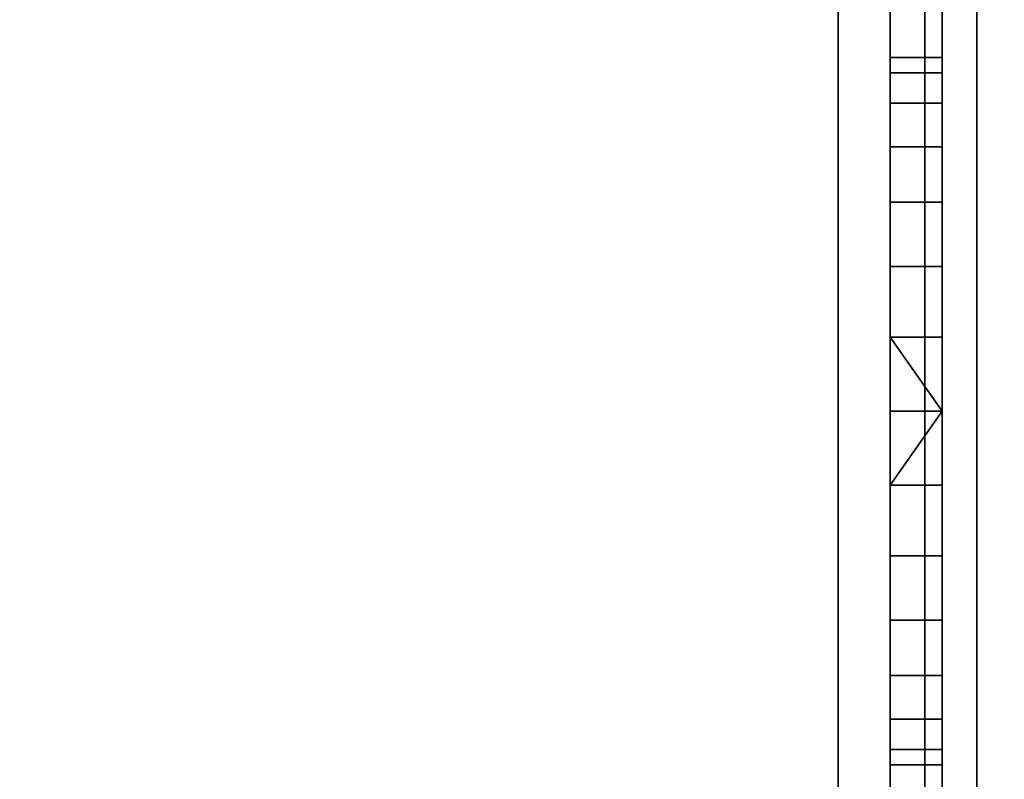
# Model space of a CAD drawing. Header units: millimetres. Extents: x -603 to 3703, y -120 to 249.
# Tile 398 of 656: x 987 to 1016, y 32 to 54. Entities that reach past the tile are written whole.
import ezdxf

# ---------------------------------------------------------------- set-up
doc = ezdxf.new("R2010")
doc.units = ezdxf.units.MM
doc.layers.add('152', color=7, linetype='Continuous', true_color=0xffffff)

# ---------------------------------------------------------------- blocks, each defined once
blk = doc.blocks.new('UG_SURFACE_002')
at = {"layer": '152', "color": 252, "linetype": 'Continuous', "lineweight": 35}
for points in [[(2177.5, -30, 2213), (2177.5, 229.8, 2213), (822.5, 229.8, 2213), (822.5, -30, 2213)], [(972.5, -30, 2063), (972.5, 229.8, 2063), (2027.5, 229.8, 2063), (2027.5, -30, 2063)]]:
    blk.add_3dface(points, dxfattribs=at)
blk = doc.blocks.new('UG_SURFACE_123')
at = {"layer": '152', "color": 41, "linetype": 'Continuous', "lineweight": 35}
for points in [[(1015, 70.3, -5), (1028.85, 228.45, -5), (1024.5, 18.8, -5), (1022, 18.8, -5)], [(1022, 18.8, 2011.5), (1024.5, 18.8, 2009), (1028.85, 228.45, 2004.65), (1015, 70.3, 2018.5)], [(1015, 18.3, 2018.5), (1015, 70.3, 2018.5), (1015, 70.3, -5), (1015, 18.3, -5)], [(1015, 18.3, -5), (1015, 70.3, -5), (1022, 18.8, -5)], [(1022, 18.8, 2011.5), (1015, 70.3, 2018.5), (1015, 18.3, 2018.5)]]:
    blk.add_3dface(points, dxfattribs=at)
blk = doc.blocks.new('UG_SURFACE_130')
at = {"layer": '152', "color": 41, "linetype": 'Continuous', "lineweight": 35}
for points in [[(1015, 70.3, 2018.5), (1028.85, 228.45, 2004.65), (1024.5, 18.8, 2009), (1022, 18.8, 2011.5)], [(1985, 18.3, 2018.5), (1985, 70.3, 2018.5), (1015, 70.3, 2018.5), (1015, 18.3, 2018.5)], [(1015, 18.3, 2018.5), (1015, 70.3, 2018.5), (1022, 18.8, 2011.5)]]:
    blk.add_3dface(points, dxfattribs=at)
blk = doc.blocks.new('UG_SURFACE_144')
at = {"layer": '152', "color": 252, "linetype": 'Continuous', "lineweight": 35}
for points in [[(1012.5, 69.8, -7), (1012.5, 48.725, 703.708), (1012.5, 51.577, 706.875)], [(1012.5, 69.8, -7), (1012.5, 40.569, 701.974), (1012.5, 44.831, 701.974)], [(1012.5, 51.577, 706.875), (1012.5, 52.894, 710.929), (1012.5, 69.8, -7)], [(1012.5, 52.894, 710.929), (1012.5, 40.569, 1279.974), (1012.5, 44.831, 1279.974), (1012.5, 69.8, -7)], [(1012.5, 69.8, -7), (1012.5, 36.675, 703.708), (1012.5, 40.569, 701.974)], [(1012.5, 69.8, -7), (1012.5, 23.101, 76.7), (1012.5, 23.101, 79.2), (1012.5, 51.577, 130.375)], [(1012.5, 52.894, 1865.429), (1012.5, 69.8, 2009), (1012.5, 46.869, 1299.364)], [(1012.5, 52.894, 1865.429), (1012.5, 52.448, 1869.667), (1012.5, 69.8, 2009)], [(1012.5, 69.8, -7), (1012.5, 51.577, 1284.875), (1012.5, 52.894, 1288.929)], [(1012.5, 44.831, 701.974), (1012.5, 48.725, 703.708), (1012.5, 69.8, -7)], [(1012.5, 51.577, 130.375), (1012.5, 52.894, 134.429), (1012.5, 69.8, -7)], [(1012.5, 69.8, 2009), (1012.5, 52.448, 1869.667), (1012.5, 50.317, 1873.359)], [(1012.5, 52.894, 1288.929), (1012.5, 69.8, 2009), (1012.5, 69.8, -7)], [(1012.5, 52.894, 1288.929), (1012.5, 52.448, 1293.167), (1012.5, 69.8, 2009)], [(1012.5, 69.8, -7), (1012.5, 44.831, 1279.974), (1012.5, 48.725, 1281.708)], [(1012.5, 52.894, 134.429), (1012.5, 33.823, 706.875), (1012.5, 36.675, 703.708), (1012.5, 69.8, -7)], [(1012.5, 69.8, 2009), (1012.5, 52.448, 1293.167), (1012.5, 50.317, 1296.859)], [(1012.5, 48.725, 1281.708), (1012.5, 51.577, 1284.875), (1012.5, 69.8, -7)], [(1012.5, 50.317, 1873.359), (1012.5, 46.869, 1875.864), (1012.5, 69.8, 2009)], [(1012.5, 50.317, 1296.859), (1012.5, 46.869, 1299.364), (1012.5, 69.8, 2009)], [(1012.5, 46.869, 1875.864), (1012.5, 42.7, 1876.75), (1012.5, 18.38, 2009), (1012.5, 69.8, 2009)], [(1012.5, 69.8, -7), (1012.5, 23.101, 62.8), (1012.5, 23.101, 65.3)], [(1012.5, 23.101, 65.3), (1012.5, 23.101, 76.7), (1012.5, 69.8, -7)], [(1012.5, 69.8, -7), (1012.5, 18.38, -7), (1012.5, 18.38, 62.8), (1012.5, 23.101, 62.8)], [(1014, 18.38, 2009), (1014, 69.8, 2009), (1012.5, 69.8, 2009), (1012.5, 18.38, 2009)], [(1012.5, 18.38, -7), (1012.5, 69.8, -7), (1014, 69.8, -7), (1014, 18.38, -7)], [(1014, 69.8, -7), (1014, 52.894, 134.429), (1014, 51.577, 130.375)], [(1014, 69.8, -7), (1014, 51.577, 706.875), (1014, 52.448, 138.667), (1014, 52.894, 134.429)], [(1014, 69.8, 2009), (1014, 52.448, 1293.167), (1014, 52.894, 1288.929)], [(1014, 69.8, -7), (1014, 48.725, 127.208), (1014, 44.831, 125.474)], [(1014, 69.8, 2009), (1014, 52.448, 715.167), (1014, 52.894, 710.929)], [(1014, 52.894, 1288.929), (1014, 46.869, 721.364), (1014, 69.8, 2009)], [(1014, 51.577, 130.375), (1014, 48.725, 127.208), (1014, 69.8, -7)], [(1014, 69.8, 2009), (1014, 50.317, 718.859), (1014, 52.448, 715.167)], [(1014, 52.894, 710.929), (1014, 69.8, -7), (1014, 69.8, 2009)], [(1014, 44.831, 125.474), (1014, 42.7, 125.25), (1014, 18.38, -7), (1014, 69.8, -7)], [(1014, 52.894, 710.929), (1014, 51.577, 706.875), (1014, 69.8, -7)], [(1014, 69.8, 2009), (1014, 46.869, 1299.364), (1014, 50.317, 1296.859)], [(1014, 69.8, 2009), (1014, 52.448, 1869.667), (1014, 52.894, 1865.429)], [(1014, 50.317, 1296.859), (1014, 52.448, 1293.167), (1014, 69.8, 2009)], [(1014, 69.8, 2009), (1014, 23.101, 1939.2), (1014, 23.101, 1936.7), (1014, 52.448, 1869.667)], [(1014, 46.869, 721.364), (1014, 50.317, 718.859), (1014, 69.8, 2009)], [(1014, 52.894, 1865.429), (1014, 42.7, 1300.25), (1014, 46.869, 1299.364), (1014, 69.8, 2009)], [(1014, 69.8, 2009), (1014, 18.38, 2009), (1014, 18.38, 1939.2), (1014, 23.101, 1939.2)], [(1014, 52.894, 1865.429), (1012.5, 52.894, 1865.429), (1012.5, 51.577, 1861.375), (1014, 51.577, 1861.375)], [(1014, 52.448, 1869.667), (1012.5, 52.448, 1869.667), (1012.5, 52.894, 1865.429), (1014, 52.894, 1865.429)], [(1014, 52.894, 1288.929), (1012.5, 52.894, 1288.929), (1012.5, 51.577, 1284.875), (1014, 51.577, 1284.875)], [(1014, 52.448, 1293.167), (1012.5, 52.448, 1293.167), (1012.5, 52.894, 1288.929), (1014, 52.894, 1288.929)], [(1014, 52.894, 710.929), (1012.5, 52.894, 710.929), (1012.5, 51.577, 706.875), (1014, 51.577, 706.875)], [(1014, 52.448, 715.167), (1012.5, 52.448, 715.167), (1012.5, 52.894, 710.929), (1014, 52.894, 710.929)], [(1014, 52.894, 134.429), (1012.5, 52.894, 134.429), (1012.5, 51.577, 130.375), (1014, 51.577, 130.375)], [(1014, 52.448, 138.667), (1012.5, 52.448, 138.667), (1012.5, 52.894, 134.429), (1014, 52.894, 134.429)], [(1012.5, 46.869, 1299.364), (1012.5, 51.577, 1861.375), (1012.5, 52.894, 1865.429)], [(1012.5, 52.894, 710.929), (1012.5, 33.823, 1284.875), (1012.5, 36.675, 1281.708)], [(1012.5, 32.506, 1288.929), (1012.5, 33.823, 1284.875), (1012.5, 52.894, 710.929), (1012.5, 52.448, 715.167)], [(1012.5, 32.506, 710.929), (1012.5, 33.823, 706.875), (1012.5, 52.894, 134.429), (1012.5, 52.448, 138.667)], [(1012.5, 36.675, 1281.708), (1012.5, 40.569, 1279.974), (1012.5, 52.894, 710.929)], [(1014, 52.894, 1288.929), (1014, 42.7, 722.25), (1014, 46.869, 721.364)], [(1014, 52.894, 1288.929), (1014, 38.531, 721.364), (1014, 42.7, 722.25)], [(1014, 52.894, 1288.929), (1014, 35.083, 718.859), (1014, 38.531, 721.364)], [(1014, 52.894, 1288.929), (1014, 51.577, 1284.875), (1014, 32.506, 710.929), (1014, 32.952, 715.167)], [(1014, 32.952, 715.167), (1014, 35.083, 718.859), (1014, 52.894, 1288.929)], [(1014, 52.894, 1865.429), (1014, 32.952, 1293.167), (1014, 35.083, 1296.859)], [(1014, 32.506, 1288.929), (1014, 32.952, 1293.167), (1014, 52.894, 1865.429), (1014, 51.577, 1861.375)], [(1014, 52.894, 1865.429), (1014, 38.531, 1299.364), (1014, 42.7, 1300.25)], [(1014, 35.083, 1296.859), (1014, 38.531, 1299.364), (1014, 52.894, 1865.429)], [(1014, 50.317, 1873.359), (1012.5, 50.317, 1873.359), (1012.5, 52.448, 1869.667), (1014, 52.448, 1869.667)], [(1014, 50.317, 1296.859), (1012.5, 50.317, 1296.859), (1012.5, 52.448, 1293.167), (1014, 52.448, 1293.167)], [(1014, 50.317, 718.859), (1012.5, 50.317, 718.859), (1012.5, 52.448, 715.167), (1014, 52.448, 715.167)], [(1014, 50.317, 142.359), (1012.5, 50.317, 142.359), (1012.5, 52.448, 138.667), (1014, 52.448, 138.667)], [(1012.5, 32.506, 710.929), (1012.5, 52.448, 138.667), (1012.5, 50.317, 142.359)], [(1012.5, 52.448, 715.167), (1012.5, 50.317, 718.859), (1012.5, 32.506, 1288.929)], [(1014, 50.317, 142.359), (1014, 52.448, 138.667), (1014, 51.577, 706.875)], [(1014, 52.448, 1869.667), (1014, 23.101, 1936.7), (1014, 23.101, 1925.3)], [(1014, 23.101, 1925.3), (1014, 23.101, 1922.8), (1014, 52.448, 1869.667)], [(1014, 50.317, 1873.359), (1014, 52.448, 1869.667), (1014, 23.101, 1922.8)], [(1014, 51.577, 1861.375), (1012.5, 51.577, 1861.375), (1012.5, 48.725, 1858.208), (1014, 48.725, 1858.208)], [(1014, 51.577, 1284.875), (1012.5, 51.577, 1284.875), (1012.5, 48.725, 1281.708), (1014, 48.725, 1281.708)], [(1014, 51.577, 706.875), (1012.5, 51.577, 706.875), (1012.5, 48.725, 703.708), (1014, 48.725, 703.708)], [(1014, 51.577, 130.375), (1012.5, 51.577, 130.375), (1012.5, 48.725, 127.208), (1014, 48.725, 127.208)], [(1012.5, 48.725, 1858.208), (1012.5, 51.577, 1861.375), (1012.5, 46.869, 1299.364)], [(1012.5, 48.725, 127.208), (1012.5, 51.577, 130.375), (1012.5, 23.101, 79.2)], [(1014, 51.577, 706.875), (1014, 46.869, 144.864), (1014, 50.317, 142.359)], [(1014, 51.577, 706.875), (1014, 48.725, 703.708), (1014, 42.7, 145.75), (1014, 46.869, 144.864)], [(1014, 32.506, 1288.929), (1014, 51.577, 1861.375), (1014, 48.725, 1858.208)], [(1014, 32.506, 710.929), (1014, 51.577, 1284.875), (1014, 48.725, 1281.708)], [(1014, 46.869, 1875.864), (1012.5, 46.869, 1875.864), (1012.5, 50.317, 1873.359), (1014, 50.317, 1873.359)], [(1014, 46.869, 1299.364), (1012.5, 46.869, 1299.364), (1012.5, 50.317, 1296.859), (1014, 50.317, 1296.859)], [(1014, 46.869, 721.364), (1012.5, 46.869, 721.364), (1012.5, 50.317, 718.859), (1014, 50.317, 718.859)], [(1014, 46.869, 144.864), (1012.5, 46.869, 144.864), (1012.5, 50.317, 142.359), (1014, 50.317, 142.359)], [(1012.5, 50.317, 142.359), (1012.5, 46.869, 144.864), (1012.5, 32.506, 710.929)], [(1012.5, 32.506, 1288.929), (1012.5, 50.317, 718.859), (1012.5, 46.869, 721.364)], [(1014, 23.101, 1922.8), (1014, 46.869, 1875.864), (1014, 50.317, 1873.359)], [(1014, 48.725, 1858.208), (1012.5, 48.725, 1858.208), (1012.5, 44.831, 1856.474), (1014, 44.831, 1856.474)], [(1014, 48.725, 1281.708), (1012.5, 48.725, 1281.708), (1012.5, 44.831, 1279.974), (1014, 44.831, 1279.974)], [(1014, 48.725, 703.708), (1012.5, 48.725, 703.708), (1012.5, 44.831, 701.974), (1014, 44.831, 701.974)], [(1014, 48.725, 127.208), (1012.5, 48.725, 127.208), (1012.5, 44.831, 125.474), (1014, 44.831, 125.474)], [(1012.5, 46.869, 1299.364), (1012.5, 44.831, 1856.474), (1012.5, 48.725, 1858.208)], [(1012.5, 44.831, 125.474), (1012.5, 48.725, 127.208), (1012.5, 23.101, 79.2)], [(1014, 42.7, 145.75), (1014, 48.725, 703.708), (1014, 44.831, 701.974)], [(1014, 48.725, 1858.208), (1014, 44.831, 1856.474), (1014, 32.506, 1288.929)], [(1014, 48.725, 1281.708), (1014, 44.831, 1279.974), (1014, 32.506, 710.929)], [(1014, 42.7, 1876.75), (1012.5, 42.7, 1876.75), (1012.5, 46.869, 1875.864), (1014, 46.869, 1875.864)], [(1014, 42.7, 1300.25), (1012.5, 42.7, 1300.25), (1012.5, 46.869, 1299.364), (1014, 46.869, 1299.364)], [(1014, 42.7, 722.25), (1012.5, 42.7, 722.25), (1012.5, 46.869, 721.364), (1014, 46.869, 721.364)], [(1014, 42.7, 145.75), (1012.5, 42.7, 145.75), (1012.5, 46.869, 144.864), (1014, 46.869, 144.864)], [(1012.5, 46.869, 144.864), (1012.5, 42.7, 145.75), (1012.5, 32.506, 710.929)], [(1012.5, 46.869, 721.364), (1012.5, 42.7, 722.25), (1012.5, 32.506, 1288.929)], [(1012.5, 40.569, 1856.474), (1012.5, 44.831, 1856.474), (1012.5, 46.869, 1299.364), (1012.5, 42.7, 1300.25)], [(1014, 42.7, 1876.75), (1014, 46.869, 1875.864), (1014, 23.101, 1922.8)], [(1012.5, 44.831, 1856.474), (1012.5, 40.569, 1856.474), (1014, 42.7, 1856.25)], [(1014, 42.7, 1856.25), (1014, 44.831, 1856.474), (1012.5, 44.831, 1856.474)], [(1012.5, 44.831, 1279.974), (1012.5, 40.569, 1279.974), (1014, 42.7, 1279.75)], [(1014, 42.7, 1279.75), (1014, 44.831, 1279.974), (1012.5, 44.831, 1279.974)], [(1012.5, 44.831, 701.974), (1012.5, 40.569, 701.974), (1014, 42.7, 701.75)], [(1014, 42.7, 701.75), (1014, 44.831, 701.974), (1012.5, 44.831, 701.974)], [(1012.5, 44.831, 125.474), (1012.5, 40.569, 125.474), (1014, 42.7, 125.25)], [(1014, 42.7, 125.25), (1014, 44.831, 125.474), (1012.5, 44.831, 125.474)], [(1012.5, 23.101, 79.2), (1012.5, 40.569, 125.474), (1012.5, 44.831, 125.474)], [(1014, 44.831, 701.974), (1014, 42.7, 701.75), (1014, 42.7, 145.75)], [(1014, 44.831, 1856.474), (1014, 42.7, 1856.25), (1014, 32.506, 1288.929)], [(1014, 44.831, 1279.974), (1014, 42.7, 1279.75), (1014, 32.506, 710.929)], [(1012.5, 40.569, 1856.474), (1014, 40.569, 1856.474), (1014, 42.7, 1856.25)], [(1014, 38.531, 1875.864), (1012.5, 38.531, 1875.864), (1012.5, 42.7, 1876.75), (1014, 42.7, 1876.75)], [(1012.5, 40.569, 1279.974), (1014, 40.569, 1279.974), (1014, 42.7, 1279.75)], [(1014, 38.531, 1299.364), (1012.5, 38.531, 1299.364), (1012.5, 42.7, 1300.25), (1014, 42.7, 1300.25)], [(1012.5, 40.569, 701.974), (1014, 40.569, 701.974), (1014, 42.7, 701.75)], [(1014, 38.531, 721.364), (1012.5, 38.531, 721.364), (1012.5, 42.7, 722.25), (1014, 42.7, 722.25)], [(1012.5, 40.569, 125.474), (1014, 40.569, 125.474), (1014, 42.7, 125.25)], [(1014, 38.531, 144.864), (1012.5, 38.531, 144.864), (1012.5, 42.7, 145.75), (1014, 42.7, 145.75)], [(1012.5, 42.7, 1876.75), (1012.5, 23.101, 1922.8), (1012.5, 23.101, 1925.3)], [(1012.5, 18.38, 1922.8), (1012.5, 23.101, 1922.8), (1012.5, 42.7, 1876.75), (1012.5, 38.531, 1875.864)], [(1012.5, 42.7, 1300.25), (1012.5, 32.506, 1865.429), (1012.5, 33.823, 1861.375)], [(1012.5, 42.7, 1876.75), (1012.5, 23.101, 1936.7), (1012.5, 23.101, 1939.2)], [(1012.5, 23.101, 1925.3), (1012.5, 23.101, 1936.7), (1012.5, 42.7, 1876.75)], [(1012.5, 32.506, 1865.429), (1012.5, 42.7, 1300.25), (1012.5, 23.101, 1626.7), (1012.5, 23.101, 1629.2)], [(1012.5, 42.7, 1300.25), (1012.5, 23.101, 1612.8), (1012.5, 23.101, 1615.3)], [(1012.5, 42.7, 1300.25), (1012.5, 38.531, 1299.364), (1012.5, 23.101, 1316.7), (1012.5, 23.101, 1319.2)], [(1012.5, 33.823, 1861.375), (1012.5, 36.675, 1858.208), (1012.5, 42.7, 1300.25)], [(1012.5, 36.675, 1858.208), (1012.5, 40.569, 1856.474), (1012.5, 42.7, 1300.25)], [(1012.5, 23.101, 1939.2), (1012.5, 18.38, 2009), (1012.5, 42.7, 1876.75)], [(1012.5, 23.101, 1615.3), (1012.5, 23.101, 1626.7), (1012.5, 42.7, 1300.25)], [(1012.5, 23.101, 1319.2), (1012.5, 23.101, 1612.8), (1012.5, 42.7, 1300.25)], [(1012.5, 32.506, 1288.929), (1012.5, 42.7, 722.25), (1012.5, 23.101, 1006.7), (1012.5, 23.101, 1009.2)], [(1012.5, 42.7, 722.25), (1012.5, 23.101, 992.8), (1012.5, 23.101, 995.3)], [(1012.5, 18.38, 992.8), (1012.5, 23.101, 992.8), (1012.5, 42.7, 722.25), (1012.5, 38.531, 721.364)], [(1012.5, 18.38, 372.8), (1012.5, 23.101, 372.8), (1012.5, 42.7, 145.75), (1012.5, 38.531, 144.864)], [(1012.5, 23.101, 995.3), (1012.5, 23.101, 1006.7), (1012.5, 42.7, 722.25)], [(1012.5, 32.506, 710.929), (1012.5, 42.7, 145.75), (1012.5, 23.101, 696.7), (1012.5, 23.101, 699.2)], [(1012.5, 42.7, 145.75), (1012.5, 23.101, 682.8), (1012.5, 23.101, 685.3)], [(1012.5, 42.7, 145.75), (1012.5, 23.101, 386.7), (1012.5, 23.101, 389.2)], [(1012.5, 23.101, 685.3), (1012.5, 23.101, 696.7), (1012.5, 42.7, 145.75)], [(1012.5, 23.101, 389.2), (1012.5, 23.101, 682.8), (1012.5, 42.7, 145.75)], [(1012.5, 42.7, 145.75), (1012.5, 23.101, 372.8), (1012.5, 23.101, 375.3)], [(1012.5, 23.101, 375.3), (1012.5, 23.101, 386.7), (1012.5, 42.7, 145.75)], [(1014, 42.7, 1856.25), (1014, 40.569, 1856.474), (1014, 23.101, 1629.2), (1014, 23.101, 1626.7)], [(1014, 23.101, 1626.7), (1014, 32.506, 1288.929), (1014, 42.7, 1856.25)], [(1014, 23.101, 79.2), (1014, 42.7, 125.25), (1014, 40.569, 125.474)], [(1014, 42.7, 1279.75), (1014, 18.38, 1126.14), (1014, 18.38, 1066.42)], [(1014, 23.101, 696.7), (1014, 32.506, 134.429), (1014, 42.7, 701.75), (1014, 40.569, 701.974)], [(1014, 42.7, 1279.75), (1014, 40.569, 1279.974), (1014, 18.38, 1185.86), (1014, 18.38, 1126.14)], [(1014, 18.38, 1066.42), (1014, 18.38, 1009.2), (1014, 23.101, 1009.2), (1014, 42.7, 1279.75)], [(1014, 42.7, 701.75), (1014, 32.952, 138.667), (1014, 35.083, 142.359)], [(1014, 23.101, 79.2), (1014, 23.101, 76.7), (1014, 42.7, 125.25)], [(1014, 23.101, 1922.8), (1014, 38.531, 1875.864), (1014, 42.7, 1876.75)], [(1014, 42.7, 701.75), (1014, 32.506, 134.429), (1014, 32.952, 138.667)], [(1014, 35.083, 142.359), (1014, 38.531, 144.864), (1014, 42.7, 701.75)], [(1014, 38.531, 144.864), (1014, 42.7, 145.75), (1014, 42.7, 701.75)], [(1014, 23.101, 1009.2), (1014, 23.101, 1006.7), (1014, 32.506, 710.929), (1014, 42.7, 1279.75)], [(1014, 42.7, 125.25), (1014, 23.101, 65.3), (1014, 23.101, 62.8)], [(1014, 23.101, 62.8), (1014, 18.38, -7), (1014, 42.7, 125.25)], [(1014, 23.101, 65.3), (1014, 42.7, 125.25), (1014, 23.101, 76.7)], [(1014, 40.569, 1856.474), (1012.5, 40.569, 1856.474), (1012.5, 36.675, 1858.208), (1014, 36.675, 1858.208)], [(1014, 40.569, 1279.974), (1012.5, 40.569, 1279.974), (1012.5, 36.675, 1281.708), (1014, 36.675, 1281.708)], [(1014, 40.569, 701.974), (1012.5, 40.569, 701.974), (1012.5, 36.675, 703.708), (1014, 36.675, 703.708)], [(1014, 40.569, 125.474), (1012.5, 40.569, 125.474), (1012.5, 36.675, 127.208), (1014, 36.675, 127.208)], [(1012.5, 23.101, 79.2), (1012.5, 18.38, 79.2), (1012.5, 36.675, 127.208), (1012.5, 40.569, 125.474)], [(1014, 40.569, 1856.474), (1014, 36.675, 1858.208), (1014, 23.101, 1629.2)], [(1014, 40.569, 125.474), (1014, 36.675, 127.208), (1014, 18.38, 79.2), (1014, 23.101, 79.2)], [(1014, 40.569, 701.974), (1014, 36.675, 703.708), (1014, 23.101, 696.7)], [(1014, 40.569, 1279.974), (1014, 36.675, 1281.708), (1014, 18.38, 1245.58), (1014, 18.38, 1185.86)], [(1014, 35.083, 1873.359), (1012.5, 35.083, 1873.359), (1012.5, 38.531, 1875.864), (1014, 38.531, 1875.864)], [(1014, 35.083, 1296.859), (1012.5, 35.083, 1296.859), (1012.5, 38.531, 1299.364), (1014, 38.531, 1299.364)], [(1014, 35.083, 718.859), (1012.5, 35.083, 718.859), (1012.5, 38.531, 721.364), (1014, 38.531, 721.364)], [(1014, 35.083, 142.359), (1012.5, 35.083, 142.359), (1012.5, 38.531, 144.864), (1014, 38.531, 144.864)], [(1012.5, 18.38, 1922.8), (1012.5, 38.531, 1875.864), (1012.5, 35.083, 1873.359)], [(1012.5, 23.101, 1305.3), (1012.5, 23.101, 1316.7), (1012.5, 38.531, 1299.364), (1012.5, 35.083, 1296.859)], [(1012.5, 18.38, 992.8), (1012.5, 38.531, 721.364), (1012.5, 35.083, 718.859)], [(1012.5, 18.38, 372.8), (1012.5, 38.531, 144.864), (1012.5, 35.083, 142.359)], [(1014, 35.083, 1873.359), (1014, 38.531, 1875.864), (1014, 23.101, 1922.8)], [(1014, 36.675, 1858.208), (1012.5, 36.675, 1858.208), (1012.5, 33.823, 1861.375), (1014, 33.823, 1861.375)], [(1014, 36.675, 1281.708), (1012.5, 36.675, 1281.708), (1012.5, 33.823, 1284.875), (1014, 33.823, 1284.875)], [(1014, 36.675, 703.708), (1012.5, 36.675, 703.708), (1012.5, 33.823, 706.875), (1014, 33.823, 706.875)], [(1014, 36.675, 127.208), (1012.5, 36.675, 127.208), (1012.5, 33.823, 130.375), (1014, 33.823, 130.375)], [(1012.5, 33.823, 130.375), (1012.5, 36.675, 127.208), (1012.5, 18.38, 79.2)], [(1014, 18.38, 79.2), (1014, 36.675, 127.208), (1014, 33.823, 130.375)], [(1014, 23.101, 699.2), (1014, 23.101, 696.7), (1014, 36.675, 703.708), (1014, 33.823, 706.875)], [(1014, 36.675, 1858.208), (1014, 33.823, 1861.375), (1014, 23.101, 1629.2)], [(1014, 18.38, 1245.58), (1014, 36.675, 1281.708), (1014, 33.823, 1284.875)], [(1014, 32.952, 1869.667), (1012.5, 32.952, 1869.667), (1012.5, 35.083, 1873.359), (1014, 35.083, 1873.359)], [(1014, 32.952, 1293.167), (1012.5, 32.952, 1293.167), (1012.5, 35.083, 1296.859), (1014, 35.083, 1296.859)], [(1014, 32.952, 715.167), (1012.5, 32.952, 715.167), (1012.5, 35.083, 718.859), (1014, 35.083, 718.859)], [(1014, 32.952, 138.667), (1012.5, 32.952, 138.667), (1012.5, 35.083, 142.359), (1014, 35.083, 142.359)], [(1012.5, 35.083, 1873.359), (1012.5, 32.952, 1869.667), (1012.5, 18.38, 1922.8)], [(1012.5, 35.083, 1296.859), (1012.5, 32.952, 1293.167), (1012.5, 23.101, 1302.8), (1012.5, 23.101, 1305.3)], [(1012.5, 23.101, 699.2), (1012.5, 35.083, 718.859), (1012.5, 32.952, 715.167)], [(1012.5, 35.083, 142.359), (1012.5, 32.952, 138.667), (1012.5, 18.38, 372.8)], [(1012.5, 35.083, 718.859), (1012.5, 23.101, 699.2), (1012.5, 18.38, 699.2), (1012.5, 18.38, 992.8)], [(1014, 23.101, 1922.8), (1014, 32.952, 1869.667), (1014, 35.083, 1873.359)], [(1014, 33.823, 1861.375), (1012.5, 33.823, 1861.375), (1012.5, 32.506, 1865.429), (1014, 32.506, 1865.429)], [(1014, 33.823, 1284.875), (1012.5, 33.823, 1284.875), (1012.5, 32.506, 1288.929), (1014, 32.506, 1288.929)], [(1014, 33.823, 706.875), (1012.5, 33.823, 706.875), (1012.5, 32.506, 710.929), (1014, 32.506, 710.929)], [(1014, 33.823, 130.375), (1012.5, 33.823, 130.375), (1012.5, 32.506, 134.429), (1014, 32.506, 134.429)], [(1012.5, 18.38, 79.2), (1012.5, 32.506, 134.429), (1012.5, 33.823, 130.375)], [(1014, 18.38, 136.42), (1014, 18.38, 79.2), (1014, 33.823, 130.375), (1014, 32.506, 134.429)], [(1014, 33.823, 1861.375), (1014, 32.506, 1865.429), (1014, 23.101, 1629.2)], [(1014, 23.101, 1316.7), (1014, 33.823, 1284.875), (1014, 32.506, 1288.929)], [(1014, 33.823, 706.875), (1014, 32.506, 710.929), (1014, 23.101, 699.2)], [(1014, 33.823, 1284.875), (1014, 23.101, 1302.8), (1014, 18.38, 1302.8), (1014, 18.38, 1245.58)], [(1014, 33.823, 1284.875), (1014, 23.101, 1316.7), (1014, 23.101, 1305.3)], [(1014, 23.101, 1305.3), (1014, 23.101, 1302.8), (1014, 33.823, 1284.875)], [(1014, 32.506, 1865.429), (1012.5, 32.506, 1865.429), (1012.5, 32.952, 1869.667), (1014, 32.952, 1869.667)], [(1014, 32.506, 1288.929), (1012.5, 32.506, 1288.929), (1012.5, 32.952, 1293.167), (1014, 32.952, 1293.167)], [(1014, 32.506, 710.929), (1012.5, 32.506, 710.929), (1012.5, 32.952, 715.167), (1014, 32.952, 715.167)], [(1014, 32.506, 134.429), (1012.5, 32.506, 134.429), (1012.5, 32.952, 138.667), (1014, 32.952, 138.667)], [(1012.5, 18.38, 1922.8), (1012.5, 32.952, 1869.667), (1012.5, 32.506, 1865.429)], [(1012.5, 18.38, 1302.8), (1012.5, 23.101, 1302.8), (1012.5, 32.952, 1293.167), (1012.5, 32.506, 1288.929)], [(1012.5, 23.101, 699.2), (1012.5, 32.952, 715.167), (1012.5, 32.506, 710.929)], [(1012.5, 18.38, 79.2), (1012.5, 18.38, 372.8), (1012.5, 32.952, 138.667), (1012.5, 32.506, 134.429)], [(1014, 32.506, 1865.429), (1014, 32.952, 1869.667), (1014, 23.101, 1922.8)], [(1012.5, 32.506, 1865.429), (1012.5, 23.101, 1629.2), (1012.5, 18.38, 1629.2), (1012.5, 18.38, 1922.8)], [(1012.5, 32.506, 1288.929), (1012.5, 23.101, 1009.2), (1012.5, 18.38, 1009.2), (1012.5, 18.38, 1302.8)], [(1014, 32.506, 134.429), (1014, 23.101, 386.7), (1014, 23.101, 375.3)], [(1014, 23.101, 375.3), (1014, 23.101, 372.8), (1014, 32.506, 134.429)], [(1014, 23.101, 372.8), (1014, 18.38, 136.42), (1014, 32.506, 134.429)], [(1014, 32.506, 710.929), (1014, 23.101, 995.3), (1014, 23.101, 992.8)], [(1014, 32.506, 710.929), (1014, 23.101, 1006.7), (1014, 23.101, 995.3)], [(1014, 23.101, 992.8), (1014, 23.101, 699.2), (1014, 32.506, 710.929)], [(1014, 32.506, 134.429), (1014, 23.101, 685.3), (1014, 23.101, 682.8)], [(1014, 32.506, 134.429), (1014, 23.101, 696.7), (1014, 23.101, 685.3)], [(1014, 23.101, 682.8), (1014, 23.101, 389.2), (1014, 32.506, 134.429)], [(1014, 23.101, 389.2), (1014, 23.101, 386.7), (1014, 32.506, 134.429)], [(1014, 23.101, 1922.8), (1014, 23.101, 1629.2), (1014, 32.506, 1865.429)], [(1014, 32.506, 1288.929), (1014, 23.101, 1615.3), (1014, 23.101, 1612.8)], [(1014, 32.506, 1288.929), (1014, 23.101, 1626.7), (1014, 23.101, 1615.3)], [(1014, 23.101, 1612.8), (1014, 23.101, 1319.2), (1014, 32.506, 1288.929)], [(1014, 32.506, 1288.929), (1014, 23.101, 1319.2), (1014, 23.101, 1316.7)]]:
    blk.add_3dface(points, dxfattribs=at)
blk = doc.blocks.new('UG_SURFACE_145')
at = {"layer": '152', "color": 252, "linetype": 'Continuous', "lineweight": 35}
for points in [[(1013.5, 69.8, 2021), (1299.467, 23.101, 2021), (1301.967, 23.101, 2021)], [(1013.5, 69.8, 2021), (1081.2, 23.101, 2021), (1299.467, 23.101, 2021)], [(1013.5, 69.8, 2021), (1078.7, 23.101, 2021), (1081.2, 23.101, 2021)], [(1013.5, 69.8, 2021), (1067.3, 23.101, 2021), (1078.7, 23.101, 2021)], [(1013.5, 69.8, 2021), (1313.367, 23.101, 2021), (1315.867, 23.101, 2021)], [(1013.5, 69.8, 2021), (1064.8, 23.101, 2021), (1067.3, 23.101, 2021)], [(1301.967, 23.101, 2021), (1313.367, 23.101, 2021), (1013.5, 69.8, 2021)], [(1315.867, 23.101, 2021), (1609.133, 23.101, 2021), (1013.5, 69.8, 2021)], [(1013.5, 69.8, 2021), (1013.5, 18.38, 2021), (1064.8, 18.38, 2021), (1064.8, 23.101, 2021)], [(1609.133, 23.101, 2021), (1611.633, 23.101, 2021), (1986.5, 69.8, 2021), (1013.5, 69.8, 2021)], [(1013.5, 69.8, 2019.5), (1078.7, 23.101, 2019.5), (1067.3, 23.101, 2019.5)], [(1067.3, 23.101, 2019.5), (1064.8, 23.101, 2019.5), (1013.5, 69.8, 2019.5)], [(1013.5, 69.8, 2019.5), (1299.467, 23.101, 2019.5), (1081.2, 23.101, 2019.5)], [(1013.5, 69.8, 2019.5), (1313.367, 23.101, 2019.5), (1301.967, 23.101, 2019.5)], [(1081.2, 23.101, 2019.5), (1078.7, 23.101, 2019.5), (1013.5, 69.8, 2019.5)], [(1013.5, 69.8, 2019.5), (1609.133, 23.101, 2019.5), (1315.867, 23.101, 2019.5)], [(1315.867, 23.101, 2019.5), (1313.367, 23.101, 2019.5), (1013.5, 69.8, 2019.5)], [(1301.967, 23.101, 2019.5), (1299.467, 23.101, 2019.5), (1013.5, 69.8, 2019.5)], [(1013.5, 69.8, 2019.5), (1986.5, 69.8, 2019.5), (1611.633, 23.101, 2019.5), (1609.133, 23.101, 2019.5)], [(1064.8, 23.101, 2019.5), (1064.8, 18.38, 2019.5), (1013.5, 18.38, 2019.5), (1013.5, 69.8, 2019.5)], [(1013.5, 18.38, 2021), (1013.5, 69.8, 2021), (1013.5, 69.8, 2019.5), (1013.5, 18.38, 2019.5)]]:
    blk.add_3dface(points, dxfattribs=at)
blk = doc.blocks.new('UG_SURFACE_152')
at = {"layer": '152', "color": 252, "linetype": 'Continuous', "lineweight": 35}
for points in [[(1011, 62.92, 2022.5), (1011, 62.92, -7), (1011, -46.92, -7), (1011, -46.92, 2022.5)], [(1011, 62.92, 2022.5), (1011, -46.92, 2022.5), (1012.5, -46.92, 2021), (1012.5, 62.92, 2021)], [(1012.5, 62.92, -7), (1012.5, -46.92, -7), (1011, -46.92, -7), (1011, 62.92, -7)], [(1012.5, 62.92, 2021), (1012.5, -46.92, 2021), (1012.5, -46.92, -7), (1012.5, 62.92, -7)]]:
    blk.add_3dface(points, dxfattribs=at)
blk = doc.blocks.new('UG_SURFACE_153')
at = {"layer": '152', "color": 252, "linetype": 'Continuous', "lineweight": 35}
for points in [[(1011, 62.92, 2022.5), (1011, 62.92, -7), (1011, -46.92, -7), (1011, -46.92, 2022.5)], [(1011, 62.92, 2022.5), (1011, -46.92, 2022.5), (1012.5, -46.92, 2021), (1012.5, 62.92, 2021)], [(1012.5, 62.92, -7), (1012.5, -46.92, -7), (1011, -46.92, -7), (1011, 62.92, -7)], [(1012.5, 62.92, 2021), (1012.5, -46.92, 2021), (1012.5, -46.92, -7), (1012.5, 62.92, -7)]]:
    blk.add_3dface(points, dxfattribs=at)
blk = doc.blocks.new('UG_SURFACE_154')
at = {"layer": '152', "color": 252, "linetype": 'Continuous', "lineweight": 35}
for points in [[(1011, -46.92, 2022.5), (1989, -46.92, 2022.5), (1989, 62.92, 2022.5), (1011, 62.92, 2022.5)], [(1012.5, 62.92, 2021), (1012.5, -46.92, 2021), (1011, -46.92, 2022.5), (1011, 62.92, 2022.5)], [(1012.5, -46.92, 2021), (1012.5, 62.92, 2021), (1987.5, 62.92, 2021), (1987.5, -46.92, 2021)]]:
    blk.add_3dface(points, dxfattribs=at)

msp = doc.modelspace()

# ---------------------------------------------------------------- linework, layer by layer
at = {"layer": '152', "color": 252, "linetype": 'Continuous', "lineweight": -3, "true_color": 0x939598}
for p, q in [((1015, 70.3, 2018.5), (1015, 18.3, 2018.5)), ((1015, 70.3, 2018.5), (1015, 18.3, 2018.5)), ((1015, 18.3, -5), (1015, 70.3, -5)), ((1012.5, 69.8, -7), (1012.5, 18.38, -7)), ((1012.5, 69.8, 2009), (1012.5, 18.38, 2009)), ((1013.5, 69.8, 2019.5), (1013.5, 18.38, 2019.5)), ((1013.5, 69.8, 2021), (1013.5, 18.38, 2021)), ((1014, 69.8, -7), (1014, 18.38, -7)), ((1014, 69.8, 2009), (1014, 18.38, 2009)), ((1011, -46.92, 2022.5), (1011, 62.92, 2022.5)), ((1011, -46.92, 2022.5), (1011, 62.92, 2022.5)), ((1011, 62.92, -7), (1011, -46.92, -7)), ((1011, -46.92, 2022.5), (1011, 62.92, 2022.5)), ((1011, 62.92, -7), (1011, -46.92, -7)), ((1012.5, -46.92, 2021), (1012.5, 62.92, 2021)), ((1012.5, -46.92, 2021), (1012.5, 62.92, 2021)), ((1012.5, 62.92, -7), (1012.5, -46.92, -7)), ((1012.5, -46.92, 2021), (1012.5, 62.92, 2021)), ((1012.5, 62.92, -7), (1012.5, -46.92, -7))]:
    msp.add_line(p, q, dxfattribs=at)
at = {"layer": '152', "color": 252, "linetype": 'Continuous', "lineweight": -3, "true_color": 0x939598, "extrusion": (1, 0, 0)}
for centre in [(42.7, 1866.5, 1012.5), (42.7, 712, 1012.5), (42.7, 1290, 1012.5), (42.7, 135.5, 1012.5)]:
    msp.add_circle(centre, 10.25, dxfattribs=at)
at = {"layer": '152', "color": 252, "linetype": 'Continuous', "lineweight": -3, "true_color": 0x939598, "extrusion": (-1, 0, 0)}
for centre in [(-42.7, 1866.5, -1014), (-42.7, 712, -1014), (-42.7, 1290, -1014), (-42.7, 135.5, -1014)]:
    msp.add_circle(centre, 10.25, dxfattribs=at)

# ---------------------------------------------------------------- block references
at = {"layer": '152', "color": 252, "linetype": 'Continuous', "lineweight": -3, "true_color": 0x939598}
for name in ['UG_SURFACE_002', 'UG_SURFACE_123', 'UG_SURFACE_130', 'UG_SURFACE_152', 'UG_SURFACE_153', 'UG_SURFACE_154', 'UG_SURFACE_144', 'UG_SURFACE_145']:
    msp.add_blockref(name, (0, 0), dxfattribs=at)

doc.saveas('drawing.dxf')
